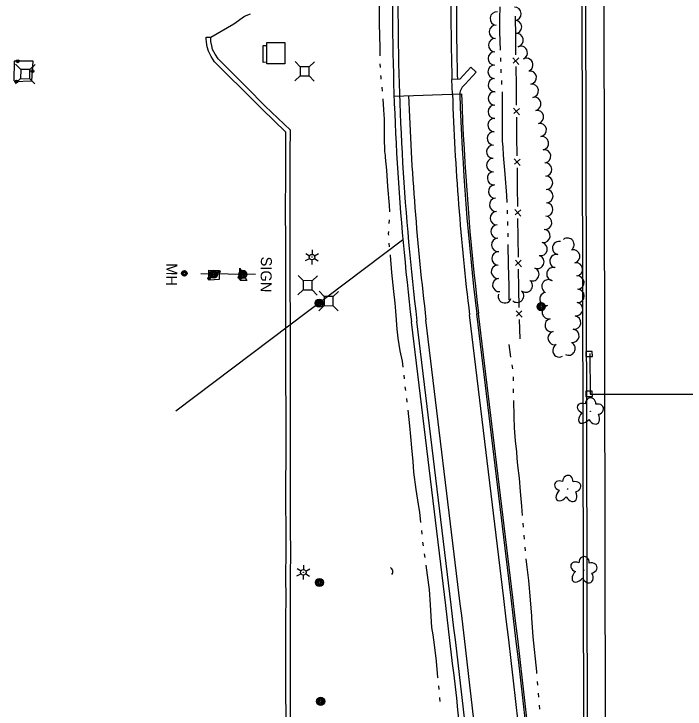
# Model space of a CAD drawing. Extents: x 589250 to 1188077, y 162953 to 363065.
# Drawn here: x 593627 to 593994.6, y 184785.2 to 185166.2 of the extents above; entities that cross this region are included whole.
import ezdxf

# ---------------------------------------------------------------- set-up
doc = ezdxf.new("R2010")
doc.units = 0
for name, color, linetype in [('E_BLD', 7, 'Continuous'), ('E_BMGRD_P', 7, 'Continuous'), ('E_DRN', 7, 'Continuous'), ('E_DRN_DrainTile', 7, 'Continuous'), ('E_DRN_SS_UG', 7, 'Continuous'), ('E_DWY', 7, 'Continuous'), ('E_FEN_P', 7, 'Continuous'), ('E_LAND_TreeLine_P', 7, 'Continuous'), ('E_LAND_Vegetation', 7, 'Continuous'), ('E_LTG', 7, 'Continuous'), ('E_MISCPROP', 7, 'Continuous'), ('E_PATH_Sidewalk', 7, 'Continuous'), ('E_RDWY_Barrier', 7, 'Continuous'), ('E_RDWY_C_and_G', 7, 'Continuous'), ('E_RDWY_Gravel', 7, 'Continuous'), ('E_RDWY_PavtEdge', 7, 'Continuous'), ('E_RDWY_ShldPaved', 7, 'Continuous'), ('E_SGN', 7, 'Continuous'), ('E_SGN_Text', 7, 'Continuous'), ('E_UTL_AG_Bold', 7, 'Continuous'), ('E_UTL_MH', 7, 'Continuous'), ('E_UTL_MH_Text', 7, 'Continuous'), ('E_WTR_FlowLine', 7, 'Continuous'), ('P_RDWY_Flume', 7, 'Continuous')]:
    doc.layers.add(name, color=color, linetype=linetype)

msp = doc.modelspace()

# ---------------------------------------------------------------- linework, layer by layer
at = {"layer": 'E_BLD'}
for p, q in [((593765.43, 185150.54), (593775.42, 185150.58)), ((593765.47, 185138.74), (593765.43, 185150.54)), ((593775.42, 185150.58), (593775.46, 185138.77)), ((593775.46, 185138.77), (593765.47, 185138.74))]:
    msp.add_line(p, q, dxfattribs=at)
at = {"layer": 'E_BMGRD_P'}
for p, q in [((593627.15, 185140.18), (593626.98, 185129.45)), ((593637.44, 185140.31), (593627.15, 185140.18)), ((593636.88, 185129.54), (593637.44, 185140.31)), ((593627.17, 185129.05), (593636.88, 185129.54)), ((593733.72, 185025.64), (593739.41, 185025.55)), ((593733.83, 185020.33), (593733.72, 185025.64)), ((593739.41, 185025.55), (593739.43, 185020.62)), ((593750.82, 185026.85), (593754.59, 185020.13)), ((593750.98, 185020.32), (593750.82, 185026.85)), ((593739.43, 185020.62), (593733.95, 185020.33)), ((593754.59, 185020.13), (593751, 185020.06))]:
    msp.add_line(p, q, dxfattribs=at)
for centre, radius in [((593629.11, 185140.2), 0.806), ((593629.11, 185140.2), 0.406), ((593637.15, 185134.81), 0.806), ((593637.15, 185134.81), 0.406), ((593628.33, 185129.11), 0.806), ((593628.33, 185129.11), 0.406), ((593739.41, 185024.96), 0.624), ((593739.41, 185024.96), 0.314), ((593733.81, 185021.22), 0.624), ((593733.81, 185021.22), 0.314), ((593750.94, 185021.8), 1.04), ((593750.94, 185021.8), 0.523)]:
    msp.add_circle(centre, radius, dxfattribs=at)
at = {"layer": 'E_DRN'}
for p, q in [((593943.81, 184981.21), (593940.23, 184981.19)), ((593940.23, 184981.19), (593940.24, 184978.33)), ((593943.83, 184978.35), (593943.81, 184981.21)), ((593940.24, 184978.33), (593943.83, 184978.35)), ((593943.81, 184959.33), (593940.23, 184959.32)), ((593940.23, 184959.32), (593940.24, 184956.46)), ((593940.24, 184956.46), (593943.83, 184956.47)), ((593943.83, 184956.47), (593943.81, 184959.33))]:
    msp.add_line(p, q, dxfattribs=at)
msp.add_arc((593832.28, 184860.53), 2.3, 318.9692, 65.2294, dxfattribs=at)
at = {"layer": 'E_DRN_DrainTile'}
msp.add_line((593839.75, 185042.19), (593715.65, 184948.38), dxfattribs=at)
at = {"layer": 'E_DRN_SS_UG'}
for p, q in [((593942.41, 184979.97), (593942.62, 184957.81)), ((593942.62, 184957.72), (594012.01, 184957.87))]:
    msp.add_line(p, q, dxfattribs=at)
at = {"layer": 'E_DWY'}
for p, q in [((593753.37, 185164.86), (593756.58, 185166.17)), ((593747.47, 185160.69), (593753.37, 185164.86)), ((593734.82, 185153.34), (593747.47, 185160.69)), ((593732.3, 185152.56), (593732.32, 185153.38)), ((593732.4, 185150.73), (593732.3, 185152.56)), ((593732.32, 185153.38), (593734.82, 185153.34)), ((593732.88, 185148.18), (593732.4, 185150.73)), ((593734.8, 185152.6), (593734.82, 185153.34)), ((593734.88, 185151.03), (593734.8, 185152.6)), ((593735.32, 185148.71), (593734.88, 185151.03)), ((593733.48, 185145.72), (593732.88, 185148.18)), ((593735.84, 185146.6), (593735.32, 185148.71)), ((593737.14, 185144.09), (593735.84, 185146.6)), ((593734.99, 185142.81), (593733.48, 185145.72)), ((593736.92, 185139.95), (593734.99, 185142.81)), ((593738.86, 185141.54), (593737.14, 185144.09)), ((593743.76, 185133.02), (593736.92, 185139.95)), ((593745.53, 185134.79), (593738.86, 185141.54)), ((593752.63, 185124.3), (593743.76, 185133.02)), ((593754.4, 185126.07), (593745.53, 185134.79)), ((593762.93, 185113.91), (593752.63, 185124.3)), ((593764.68, 185115.69), (593754.4, 185126.07)), ((593775.96, 185101.37), (593762.93, 185113.91)), ((593778.47, 185102.43), (593764.68, 185115.69)), ((593775.88, 185090.24), (593775.96, 185101.37)), ((593778.38, 185090.22), (593778.47, 185102.43)), ((593775.85, 185076.21), (593775.88, 185090.24)), ((593778.35, 185076.21), (593778.38, 185090.22)), ((593775.77, 185059.69), (593775.85, 185076.21)), ((593778.27, 185059.69), (593778.35, 185076.21)), ((593775.87, 185040.54), (593775.77, 185059.69)), ((593778.37, 185040.55), (593778.27, 185059.69)), ((593775.89, 185016.52), (593775.87, 185040.54)), ((593778.39, 185016.53), (593778.37, 185040.55)), ((593775.94, 184999.64), (593775.89, 185016.52)), ((593778.44, 184999.65), (593778.39, 185016.53)), ((593775.91, 184982.63), (593775.94, 184999.64)), ((593778.41, 184982.63), (593778.44, 184999.65)), ((593776, 184965.22), (593775.91, 184982.63)), ((593778.5, 184965.23), (593778.41, 184982.63)), ((593776.03, 184948.58), (593776, 184965.22)), ((593778.53, 184948.58), (593778.5, 184965.23)), ((593776.03, 184920.11), (593776.03, 184948.58)), ((593778.53, 184920.09), (593778.53, 184948.58)), ((593775.96, 184911.92), (593776.03, 184920.11)), ((593778.46, 184911.9), (593778.53, 184920.09)), ((593775.96, 184898.4), (593775.96, 184911.92)), ((593778.46, 184898.41), (593778.46, 184911.9)), ((593776.04, 184883.77), (593775.96, 184898.4)), ((593778.54, 184883.78), (593778.46, 184898.41)), ((593776.08, 184871.11), (593776.04, 184883.77)), ((593778.58, 184871.1), (593778.54, 184883.78)), ((593776.01, 184858.01), (593776.08, 184871.11)), ((593778.51, 184858), (593778.58, 184871.1)), ((593776.02, 184845.35), (593776.01, 184858.01)), ((593778.52, 184845.35), (593778.51, 184858)), ((593776, 184835.53), (593776.02, 184845.35)), ((593778.5, 184835.53), (593778.52, 184845.35)), ((593776, 184823.85), (593776, 184835.53)), ((593778.5, 184823.85), (593778.5, 184835.53)), ((593775.97, 184811.77), (593776, 184823.85)), ((593778.47, 184811.77), (593778.5, 184823.85)), ((593775.97, 184794.73), (593775.97, 184811.77)), ((593778.47, 184794.73), (593778.47, 184811.77)), ((593776.04, 184780.71), (593775.97, 184794.73)), ((593778.54, 184780.71), (593778.47, 184794.73))]:
    msp.add_line(p, q, dxfattribs=at)
at = {"layer": 'E_FEN_P'}
for p, q in [((593901.55, 185164.99), (593901.56, 185163.96)), ((593901.56, 185163.96), (593901.68, 185154.4)), ((593901.68, 185154.4), (593901.81, 185143.82)), ((593900.34, 185142.17), (593903.6, 185138.52)), ((593903.56, 185142.04), (593900.45, 185139.23)), ((593901.89, 185137.26), (593902.02, 185126.68)), ((593902.02, 185126.68), (593902.14, 185116.09)), ((593900.68, 185114.44), (593903.94, 185110.79)), ((593903.89, 185114.31), (593900.78, 185111.5)), ((593902.22, 185109.53), (593902.35, 185098.95)), ((593902.35, 185098.95), (593902.48, 185088.36)), ((593901.02, 185086.71), (593904.27, 185083.06)), ((593904.23, 185086.58), (593901.12, 185083.77)), ((593902.56, 185081.8), (593902.69, 185071.22)), ((593902.69, 185071.22), (593902.82, 185060.63)), ((593901.36, 185058.98), (593904.61, 185055.33)), ((593904.57, 185058.85), (593901.46, 185056.04)), ((593902.9, 185054.08), (593903.03, 185043.49)), ((593903.03, 185043.49), (593903.16, 185032.9)), ((593901.69, 185031.25), (593904.95, 185027.6)), ((593904.91, 185031.12), (593901.79, 185028.31)), ((593903.24, 185026.35), (593903.36, 185015.76)), ((593903.36, 185015.76), (593903.49, 185005.17)), ((593902.02, 185003.49), (593905.37, 184999.92)), ((593905.24, 185003.44), (593902.2, 185000.55)), ((593903.69, 184998.62), (593904.09, 184988.04))]:
    msp.add_line(p, q, dxfattribs=at)
at = {"layer": 'E_LAND_TreeLine_P'}
for centre, start, end in [((593901.24, 185166.3), 271.9155, 91.9155), ((593891.45, 185163.64), 84.3748, 264.3748), ((593901.48, 185159), 271.9155, 91.9155), ((593890.97, 185156.36), 87.1618, 267.1618), ((593902.41, 185151.78), 281.1163, 101.1163), ((593890.61, 185149.06), 87.1618, 267.1618), ((593904.61, 185144.87), 294.6376, 114.6376), ((593890.33, 185141.76), 89.3757, 269.3757), ((593907.65, 185138.23), 294.6376, 114.6376), ((593890.25, 185134.46), 89.3757, 269.3757), ((593909.56, 185131.25), 278.7574, 98.7574), ((593890.44, 185127.16), 92.5731, 272.5731), ((593910.67, 185124.03), 278.7574, 98.7574), ((593890.46, 185119.85), 89.4596, 269.4596), ((593912.06, 185116.86), 281.8345, 101.8345), ((593890.36, 185112.55), 89.1048, 269.1048), ((593913.55, 185109.71), 281.8345, 101.8345), ((593890.24, 185105.24), 87.1048, 267.1048), ((593915.02, 185102.55), 279.4273, 99.4273), ((593889.87, 185097.95), 87.1048, 267.1048), ((593916.22, 185095.34), 279.4273, 99.4273), ((593889.47, 185090.66), 86.805, 266.805), ((593917.42, 185088.14), 279.4273, 99.4273), ((593889.54, 185083.35), 91.014, 271.014), ((593918.02, 185080.86), 274.151, 94.151), ((593889.94, 185076.06), 94.3855, 274.3855), ((593918.5, 185073.57), 271.3784, 91.3784), ((593890.5, 185068.78), 94.3855, 274.3855), ((593918.68, 185066.27), 271.3784, 91.3784), ((593891.06, 185061.49), 94.3855, 274.3855), ((593918.55, 185058.97), 267.5301, 87.5301), ((593891.5, 185054.2), 93.0022, 273.0022), ((593917.95, 185051.7), 262.8814, 82.8814), ((593891.88, 185046.91), 93.0022, 273.0022), ((593917.04, 185044.45), 262.8814, 82.8814), ((593892.27, 185039.61), 93.0022, 273.0022), ((593915.51, 185037.31), 256.9284, 76.9284), ((593925.58, 185037.86), 78.2533, 258.2533), ((593930.17, 185039.7), 307.1129, 127.1129), ((593933.34, 185033.3), 282.7455, 102.7455), ((593892.36, 185032.15), 87.6131, 267.6131), ((593913.69, 185030.25), 248.2957, 68.2957), ((593924.1, 185030.71), 78.2533, 258.2533), ((593934.88, 185026.17), 275.8938, 95.8938), ((593892.09, 185024.85), 95.8639, 275.8639), ((593910.99, 185023.46), 248.2957, 68.2957), ((593922.44, 185023.6), 73.2856, 253.2856), ((593892.84, 185017.58), 95.8639, 275.8639), ((593935.63, 185018.91), 275.8938, 95.8938), ((593907.38, 185017.23), 228.9325, 48.9325), ((593919.79, 185016.89), 53.4769, 233.4769), ((593902.58, 185011.72), 228.9325, 48.9325), ((593918.67, 185009.9), 96.6374, 276.6374), ((593935.74, 185011.61), 270.4187, 90.4187), ((593895.81, 185011.38), 160.4999, 340.4999), ((593919.95, 185002.71), 101.752, 281.752), ((593934.98, 185004.36), 261.5955, 81.5955), ((593921.54, 184995.59), 103.4216, 283.4216), ((593933.86, 184996.93), 262.6028, 82.6028), ((593923.16, 184988.47), 102.0719, 282.0719), ((593932.92, 184989.69), 262.6028, 82.6028), ((593925.77, 184981.72), 118.2053, 298.2053), ((593930.81, 184982.72), 240.9632, 60.9632)]:
    msp.add_arc(centre, 3.65, start, end, dxfattribs=at)
at = {"layer": 'E_LAND_Vegetation'}
for centre in [(593942.68, 184948.33), (593930.24, 184905.83), (593939.11, 184861.31)]:
    msp.add_circle(centre, 0.128, dxfattribs=at)
for centre, major_axis, ratio in [((593939.04, 184949.99), (3.38, -1.3), 0.716896), ((593942.84, 184952.31), (-0.13, -3.45), 0.832022), ((593946.42, 184949.46), (-3.5, -0.91), 0.782863), ((593940.06, 184945.75), (3.25, 3.47), 0.560249), ((593944.56, 184945.34), (-2, 3.72), 0.691916), ((593926.59, 184907.49), (3.38, -1.3), 0.716896), ((593930.4, 184909.81), (-0.13, -3.45), 0.832022), ((593933.98, 184906.96), (-3.5, -0.91), 0.782863), ((593927.61, 184903.25), (3.25, 3.47), 0.560249), ((593932.12, 184902.84), (-2, 3.72), 0.691916), ((593939.27, 184865.29), (-0.13, -3.45), 0.832022), ((593935.46, 184862.97), (3.38, -1.3), 0.716896), ((593942.85, 184862.44), (-3.5, -0.91), 0.782863), ((593936.49, 184858.73), (3.25, 3.47), 0.560249), ((593940.99, 184858.32), (-2, 3.72), 0.691916)]:
    msp.add_ellipse(centre, major_axis=major_axis, ratio=ratio, start_param=1.570796, end_param=4.712389, dxfattribs=at)
at = {"layer": 'E_LTG'}
for p, q in [((593790.32, 185036.88), (593790.29, 185034.38)), ((593786.84, 185034.93), (593788.98, 185033.65)), ((593791.58, 185033.62), (593793.76, 185034.84)), ((593786.78, 185030.93), (593788.97, 185032.15)), ((593790.25, 185031.39), (593790.22, 185028.89)), ((593791.56, 185032.12), (593793.71, 185030.84)), ((593782.09, 184862.15), (593784.24, 184860.88)), ((593785.58, 184864.11), (593785.55, 184861.61)), ((593786.83, 184860.84), (593789.02, 184862.07)), ((593782.04, 184858.15), (593784.22, 184859.38)), ((593785.51, 184858.61), (593785.48, 184856.11)), ((593786.82, 184859.34), (593788.96, 184858.07))]:
    msp.add_line(p, q, dxfattribs=at)
for centre, radius in [((593790.27, 185032.88), 1.5), ((593790.27, 185032.88), 0.125), ((593785.53, 184860.11), 1.5), ((593785.53, 184860.11), 0.125)]:
    msp.add_circle(centre, radius, dxfattribs=at)
at = {"layer": 'E_MISCPROP'}
for centre, radius in [((593736.31, 185023.52), 2.23), ((593736.31, 185023.52), 1.67), ((593752.37, 185023.4), 2.23), ((593752.37, 185023.4), 1.67), ((593736.31, 185023.52), 1.12), ((593736.31, 185023.52), 0.558), ((593752.37, 185023.4), 1.12), ((593752.37, 185023.4), 0.558), ((593794.17, 185007.64), 2.23), ((593794.17, 185007.64), 1.67), ((593794.17, 185007.64), 1.12), ((593794.17, 185007.64), 0.558), ((593915.77, 185005.72), 2.23), ((593915.77, 185005.72), 1.67), ((593915.77, 185005.72), 1.12), ((593915.77, 185005.72), 0.558), ((593794.33, 184854.53), 2.23), ((593794.33, 184854.53), 1.67), ((593794.33, 184854.53), 1.12), ((593794.33, 184854.53), 0.558), ((593794.98, 184789.44), 2.23), ((593794.98, 184789.44), 1.67), ((593794.98, 184789.44), 1.12), ((593794.98, 184789.44), 0.558)]:
    msp.add_circle(centre, radius, dxfattribs=at)
at = {"layer": 'E_PATH_Sidewalk'}
for p, q in [((593763.43, 185139.6), (593763.48, 185148.88)), ((593763.48, 185148.88), (593765.43, 185148.77)), ((593765.46, 185139.66), (593763.43, 185139.6))]:
    msp.add_line(p, q, dxfattribs=at)
at = {"layer": 'E_RDWY_Barrier'}
for p, q in [((593941.13, 184768.81), (593939.74, 185387.02)), ((593939.13, 184768.81), (593937.77, 185372.01))]:
    msp.add_line(p, q, dxfattribs=at)
at = {"layer": 'E_RDWY_C_and_G'}
for p, q in [((593900.27, 184846.32), (593881.5, 185001.92)), ((593895.31, 184845.72), (593876.53, 185001.32)), ((593899.28, 184846.2), (593880.5, 185001.8))]:
    msp.add_line(p, q, dxfattribs=at)
for centre, radius, start, end in [((595281.34, 185170.82), 1415, 181.96895, 186.8799), ((595281.34, 185170.82), 1411, 181.96895, 186.8799), ((595281.34, 185170.82), 1410, 181.96895, 186.8799), ((585838.74, 183873.64), 8115, 4.312666, 6.879896), ((585838.74, 183873.64), 8119, 4.310168, 6.879896), ((585838.74, 183873.64), 8120, 4.310168, 6.879896)]:
    msp.add_arc(centre, radius, start, end, dxfattribs=at)
at = {"layer": 'E_RDWY_Gravel'}
msp.add_line((593863.54, 184841.89), (593844.76, 184997.49), dxfattribs=at)
for centre, radius, start, end in [((595281.34, 185170.82), 1447, 179.96652, 186.8799), ((595281.34, 185170.82), 1412, 179.96652, 181.64432), ((585838.74, 183873.64), 8083, 6.154981, 6.879896)]:
    msp.add_arc(centre, radius, start, end, dxfattribs=at)
at = {"layer": 'E_RDWY_PavtEdge'}
msp.add_line((593871.48, 184842.85), (593852.7, 184998.44), dxfattribs=at)
for centre, radius, start, end in [((595281.34, 185170.82), 1415, 179.96652, 181.64501), ((595281.34, 185170.82), 1439, 181.96895, 186.8799), ((585838.74, 183873.64), 8091, 6.154981, 6.879896)]:
    msp.add_arc(centre, radius, start, end, dxfattribs=at)
at = {"layer": 'E_RDWY_ShldPaved'}
for p, q in [((593951.77, 184483.94), (593949.78, 185371.03)), ((593835.2, 185121.1), (593872.18, 185122.38)), ((593866.51, 184842.25), (593847.74, 184997.85))]:
    msp.add_line(p, q, dxfattribs=at)
for centre, radius, start, end in [((595281.34, 185170.82), 1444, 179.97029, 186.8799), ((585838.74, 183873.64), 8086, 6.154981, 6.879896)]:
    msp.add_arc(centre, radius, start, end, dxfattribs=at)
at = {"layer": 'E_SGN'}
msp.add_line((593759.38, 185023.42), (593729.4, 185023.66), dxfattribs=at)
at = {"layer": 'E_UTL_AG_Bold'}
for p, q in [((593783.77, 185137.23), (593780.97, 185140.1)), ((593788.76, 185137.17), (593791.63, 185139.96)), ((593630.73, 185135.72), (593627.93, 185138.59)), ((593630.73, 185135.72), (593630.66, 185130.72)), ((593635.73, 185135.66), (593630.73, 185135.72)), ((593635.66, 185130.66), (593635.73, 185135.66)), ((593635.73, 185135.66), (593638.59, 185138.45)), ((593783.77, 185137.23), (593783.7, 185132.23)), ((593788.76, 185137.17), (593783.77, 185137.23)), ((593788.7, 185132.17), (593788.76, 185137.17)), ((593783.7, 185132.23), (593780.84, 185129.44)), ((593783.7, 185132.23), (593788.7, 185132.17)), ((593788.7, 185132.17), (593791.49, 185129.3)), ((593630.66, 185130.72), (593627.8, 185127.93)), ((593630.66, 185130.72), (593635.66, 185130.66)), ((593635.66, 185130.66), (593638.45, 185127.8)), ((593785.42, 185019.97), (593782.63, 185022.83)), ((593790.42, 185019.9), (593793.28, 185022.7)), ((593785.42, 185019.97), (593785.36, 185014.97)), ((593790.42, 185019.9), (593785.42, 185019.97)), ((593790.36, 185014.9), (593790.42, 185019.9)), ((593785.36, 185014.97), (593782.49, 185012.17)), ((593785.36, 185014.97), (593790.36, 185014.9)), ((593790.36, 185014.9), (593793.15, 185012.04)), ((593796.9, 185011.31), (593794.11, 185014.17)), ((593801.9, 185011.25), (593804.76, 185014.04)), ((593796.9, 185011.31), (593796.84, 185006.31)), ((593801.9, 185011.25), (593796.9, 185011.31)), ((593801.84, 185006.25), (593801.9, 185011.25)), ((593796.84, 185006.31), (593793.97, 185003.52)), ((593796.84, 185006.31), (593801.84, 185006.25)), ((593801.84, 185006.25), (593804.63, 185003.38))]:
    msp.add_line(p, q, dxfattribs=at)
at = {"layer": 'E_UTL_MH'}
for centre, radius in [((593720.35, 185023.96), 1.5), ((593720.35, 185023.95), 1.22), ((593720.34, 185023.96), 0.968), ((593720.33, 185023.99), 0.605)]:
    msp.add_circle(centre, radius, dxfattribs=at)
at = {"layer": 'E_WTR_FlowLine'}
for p, q in [((593827.3, 185160.98), (593827.15, 185172.82)), ((593893.21, 185163.41), (593893.39, 185170.08)), ((593893.12, 185156.33), (593893.21, 185163.41)), ((593827.57, 185147.53), (593827.3, 185160.98)), ((593893.48, 185146.36), (593893.12, 185156.33)), ((593827.6, 185143.14), (593827.57, 185147.53)), ((593893.72, 185140.09), (593893.64, 185142.18)), ((593827.69, 185136.71), (593827.64, 185138.85)), ((593893.96, 185133.82), (593893.88, 185135.91)), ((593828.08, 185131.53), (593827.99, 185132.44)), ((593828.21, 185130.31), (593828.08, 185131.53)), ((593894.32, 185127.55), (593894.18, 185129.64)), ((593828.81, 185123.91), (593828.63, 185126.04)), ((593894.63, 185113.51), (593894.58, 185123.38)), ((593829.63, 185113.6), (593829.16, 185119.64)), ((593829.89, 185108.4), (593829.63, 185113.6)), ((593894.55, 185102.96), (593894.63, 185113.51)), ((593829.89, 185098.16), (593829.89, 185108.4)), ((593894.63, 185096.5), (593894.55, 185102.96)), ((593830.22, 185090.83), (593829.89, 185098.16)), ((593894.89, 185093.06), (593894.63, 185096.5)), ((593830.45, 185088.62), (593830.22, 185090.83)), ((593895.22, 185088.77), (593894.89, 185093.06)), ((593830.56, 185087.44), (593830.45, 185088.62)), ((593831.16, 185080.5), (593830.56, 185087.44)), ((593896.05, 185078.25), (593895.22, 185088.77)), ((593831.79, 185071.54), (593831.16, 185080.5)), ((593897, 185066.56), (593896.05, 185078.25)), ((593832.68, 185061.36), (593831.79, 185071.54)), ((593897.15, 185062.81), (593897, 185066.56)), ((593832.94, 185057.65), (593832.68, 185061.36)), ((593897.4, 185056.54), (593897.32, 185058.63)), ((593832.49, 185051.25), (593832.7, 185053.39)), ((593897.58, 185050.27), (593897.53, 185052.36)), ((593832.22, 185045.67), (593832.26, 185046.98)), ((593832.28, 185044.84), (593832.22, 185045.67)), ((593897.75, 185043.99), (593897.69, 185046.09)), ((593832.78, 185038.43), (593832.59, 185040.57)), ((593897.82, 185028.61), (593897.78, 185039.81)), ((593833.35, 185033.68), (593833.28, 185034.18)), ((593834.02, 185024.45), (593833.35, 185033.68)), ((593898.27, 185017.15), (593897.82, 185028.61)), ((593835.06, 185014.07), (593834.02, 185024.45)), ((593898.26, 185009.49), (593898.27, 185017.15)), ((593835.83, 185007.7), (593835.06, 185014.07)), ((593836.15, 185003.25), (593835.83, 185007.7)), ((593836.33, 185000.84), (593836.15, 185003.25)), ((593836.95, 184993.43), (593836.33, 185000.84)), ((593837.52, 184988.43), (593836.95, 184993.43)), ((593838.52, 184981.56), (593837.52, 184988.43)), ((593899.26, 184978.04), (593898.24, 184984.99)), ((593839.77, 184975.9), (593838.52, 184981.56)), ((593840.2, 184972.49), (593839.77, 184975.9)), ((593900.32, 184971.73), (593899.97, 184973.75)), ((593900.33, 184971.6), (593900.32, 184971.73)), ((593840.92, 184966.1), (593840.7, 184968.23)), ((593900.71, 184965.09), (593900.58, 184967.26)), ((593841.36, 184961.83), (593841.36, 184961.84)), ((593841.66, 184959.72), (593841.36, 184961.83)), ((593900.71, 184958.56), (593900.72, 184960.74)), ((593842.44, 184953.34), (593842.22, 184955.47)), ((593900.91, 184945.57), (593900.76, 184954.21)), ((593843.76, 184940.39), (593842.87, 184949.07)), ((593901.18, 184939.34), (593900.91, 184945.57)), ((593844.35, 184934.58), (593843.76, 184940.39)), ((593901.8, 184932.19), (593901.18, 184939.34)), ((593844.88, 184928.38), (593844.35, 184934.58)), ((593902.42, 184926.22), (593901.8, 184932.19)), ((593845.63, 184920.81), (593844.88, 184928.38)), ((593902.71, 184922.74), (593902.42, 184926.22)), ((593903.06, 184918.6), (593902.71, 184922.74)), ((593845.86, 184918.15), (593845.63, 184920.81)), ((593846.12, 184915.1), (593845.86, 184918.15)), ((593903.92, 184911.73), (593903.06, 184918.6)), ((593847.33, 184905.5), (593846.12, 184915.1)), ((593904.49, 184904.45), (593903.92, 184911.73)), ((593848.54, 184897.34), (593847.33, 184905.5)), ((593905.21, 184896.41), (593904.49, 184904.45)), ((593849.24, 184893.13), (593848.54, 184897.34)), ((593905.63, 184891.34), (593905.21, 184896.41)), ((593849.91, 184887.36), (593849.24, 184893.13)), ((593906.18, 184884.83), (593905.99, 184887)), ((593850.57, 184880.97), (593850.35, 184883.1)), ((593906.72, 184878.33), (593906.54, 184880.5)), ((593851.34, 184874.59), (593851.05, 184876.71)), ((593907.26, 184871.83), (593907.08, 184873.99)), ((593852.22, 184868.22), (593851.92, 184870.34)), ((593908.12, 184862.94), (593907.66, 184867.49)), ((593853.5, 184858.51), (593852.8, 184863.98)), ((593908.98, 184855.63), (593908.12, 184862.94)), ((593854.54, 184850.65), (593853.5, 184858.51)), ((593910.02, 184845.03), (593908.98, 184855.63)), ((593855.2, 184842.39), (593854.54, 184850.65)), ((593855.77, 184833.07), (593855.2, 184842.39)), ((593910.62, 184836.1), (593910.02, 184845.03)), ((593910.68, 184835.23), (593910.62, 184836.1)), ((593911.44, 184824.79), (593910.68, 184835.23)), ((593855.97, 184829.8), (593855.77, 184833.07)), ((593856.67, 184825.86), (593855.97, 184829.8)), ((593857.32, 184820.41), (593856.67, 184825.86)), ((593913.4, 184805.7), (593911.44, 184824.79)), ((593858.39, 184811.49), (593857.32, 184820.41)), ((593859.27, 184802.5), (593858.39, 184811.49)), ((593913.48, 184804.69), (593913.4, 184805.7)), ((593859.29, 184802.22), (593859.27, 184802.5)), ((593914.03, 184798.19), (593913.84, 184800.36)), ((593859.86, 184795.82), (593859.65, 184797.95)), ((593914.56, 184791.68), (593914.39, 184793.85)), ((593860.28, 184791.41), (593860.27, 184791.55)), ((593860.47, 184789.42), (593860.28, 184791.41)), ((593915.11, 184785.18), (593914.92, 184787.35))]:
    msp.add_line(p, q, dxfattribs=at)
at = {"layer": 'P_RDWY_Flume'}
for p, q in [((593871.17, 185130.35), (593877.31, 185136.93)), ((593877.31, 185136.93), (593880.26, 185134.22)), ((593874.12, 185127.64), (593880.26, 185134.22)), ((593871.17, 185130.35), (593866.9, 185130.2)), ((593867.18, 185122.2), (593866.9, 185130.2))]:
    msp.add_line(p, q, dxfattribs=at)
msp.add_arc((593879.04, 185121.44), 7.92, 128.4574, 173.4574, dxfattribs=at)

# ---------------------------------------------------------------- texts
at = {"layer": 'E_SGN_Text'}
msp.add_text('SIGN', height=6, rotation=269.2751, dxfattribs=at).set_placement((593762.3, 185033.2))
at = {"layer": 'E_UTL_MH_Text'}
msp.add_text('MH', height=6, rotation=269.2751, dxfattribs=at).set_placement((593710.48, 185029.59))

doc.saveas('drawing.dxf')
